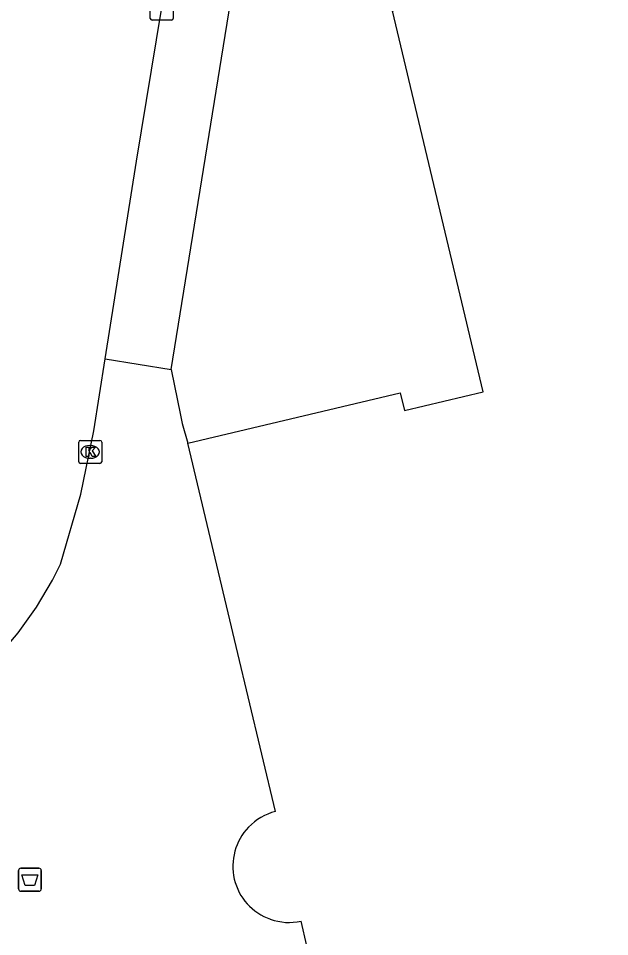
# Model space of a CAD drawing. Extents: x 158038 to 159242, y 380133 to 381214.
# Drawn here: x 158607.22 to 158632.96, y 381069.65 to 381109.65 of the extents above; entities that cross this region are included whole.
import ezdxf

# ---------------------------------------------------------------- set-up
doc = ezdxf.new("R2010")
doc.units = 0
for name, color, linetype in [('IMGEO_Afvalbak', 7, 'Continuous'), ('IMGEO_Kolk', 7, 'Continuous'), ('IMGEO_Pand', 7, 'Continuous'), ('IMGEO_Rijbaan_lokaal_open', 7, 'Continuous'), ('IMGEO_Voetpad_open', 7, 'Continuous')]:
    doc.layers.add(name, color=color, linetype=linetype)

msp = doc.modelspace()

# ---------------------------------------------------------------- linework, layer by layer
at = {"layer": 'IMGEO_Afvalbak'}
for p, q in [((158607.225, 381071.727), (158607.225, 381072.527)), ((158607.225, 381072.527), (158607.225, 381071.727)), ((158607.325, 381072.627), (158608.115, 381072.627)), ((158608.115, 381072.627), (158607.325, 381072.627)), ((158608.215, 381072.527), (158608.215, 381071.727)), ((158608.215, 381071.727), (158608.215, 381072.527)), ((158608.115, 381071.627), (158607.325, 381071.627)), ((158607.325, 381071.627), (158608.115, 381071.627))]:
    msp.add_line(p, q, dxfattribs=at)
msp.add_lwpolyline([(158607.368, 381072.341), (158608.072, 381072.341), (158607.923, 381071.871), (158607.517, 381071.871), (158607.368, 381072.341)], dxfattribs=at)
for centre, start, end in [((158607.325, 381072.527), 90, 180), ((158607.325, 381072.527), 90, 180), ((158608.115, 381072.527), 0, 90), ((158608.115, 381072.527), 360, 90), ((158607.325, 381071.727), 180, 270), ((158607.325, 381071.727), 180, 270), ((158608.115, 381071.727), 270, 0), ((158608.115, 381071.727), 270, 0)]:
    msp.add_arc(centre, 0.1, start, end, dxfattribs=at)
at = {"layer": 'IMGEO_Kolk'}
for p, q in [((158612.96, 381109.648), (158612.96, 381110.5)), ((158613.961, 381110.5), (158613.961, 381109.648)), ((158613.887, 381109.574), (158613.035, 381109.574)), ((158609.918, 381091.263), (158610.77, 381091.263)), ((158609.843, 381090.337), (158609.843, 381091.189)), ((158610.331, 381091.043), (158610.356, 381091.043)), ((158610.844, 381091.189), (158610.844, 381090.337)), ((158610.354, 381090.483), (158610.329, 381090.483)), ((158610.77, 381090.263), (158609.918, 381090.263))]:
    msp.add_line(p, q, dxfattribs=at)
for points in [[(158612.96, 381109.648), (158612.96, 381110.5)], [(158613.961, 381110.5), (158613.961, 381109.648)], [(158613.887, 381109.574), (158613.035, 381109.574)], [(158609.918, 381091.263), (158610.77, 381091.263)], [(158609.843, 381090.337), (158609.843, 381091.189)], [(158610.164, 381090.963), (158610.287, 381090.963), (158610.287, 381090.812), (158610.417, 381090.963), (158610.581, 381090.963), (158610.435, 381090.812), (158610.588, 381090.563), (158610.436, 381090.563), (158610.351, 381090.727), (158610.287, 381090.66), (158610.287, 381090.563), (158610.164, 381090.563), (158610.164, 381090.963)], [(158610.844, 381091.189), (158610.844, 381090.337)], [(158610.77, 381090.263), (158609.918, 381090.263)]]:
    msp.add_lwpolyline(points, dxfattribs=at)
for centre, start, end in [((158613.037, 381109.65), 181.552, 268.448), ((158613.037, 381109.65), 181.552, 268.448), ((158613.885, 381109.65), 271.552, 358.448), ((158613.885, 381109.65), 271.552, 358.448), ((158609.92, 381091.187), 91.552, 178.448), ((158609.92, 381091.187), 91.552, 178.448), ((158610.768, 381091.187), 1.552, 88.448), ((158610.768, 381091.187), 1.552, 88.448), ((158609.92, 381090.339), 181.552, 268.448), ((158609.92, 381090.339), 181.552, 268.448), ((158610.768, 381090.339), 271.552, 358.448), ((158610.768, 381090.339), 271.552, 358.448)]:
    msp.add_arc(centre, 0.0765, start, end, dxfattribs=at)
for centre, major_axis, ratio, start_param, end_param in [((158610.33, 381090.763), (-0.387, 0.002), 0.722429, 4.712389, 7.853982), ((158610.355, 381090.763), (-0.39, 0.002), 0.717154, 1.570796, 4.712389)]:
    msp.add_ellipse(centre, major_axis=major_axis, ratio=ratio, start_param=start_param, end_param=end_param, dxfattribs=at)
at = {"layer": 'IMGEO_Pand'}
for points in [[(158614.589, 381091.147), (158623.84, 381093.332), (158624.024, 381092.561), (158627.456, 381093.379), (158623.501, 381109.971), (158625.955, 381110.556), (158620.964, 381131.495)], [(158618.407, 381075.095), (158617.22, 381080.087), (158616.768, 381081.985), (158614.589, 381091.147)], [(158610.74, 381060.463), (158610.081, 381063.256), (158609.269, 381066.698), (158619.776, 381069.252), (158619.522, 381070.32)]]:
    msp.add_lwpolyline(points, dxfattribs=at)
for centre, radius, start, end in [((158618.996, 381072.733), 2.435, 104.0009, 136.1943), ((158619.004, 381072.717), 2.451, 136.0496, 250.5126), ((158619.005, 381072.716), 2.451, 250.465, 282.1687)]:
    msp.add_arc(centre, radius, start, end, dxfattribs=at)
at = {"layer": 'IMGEO_Rijbaan_lokaal_open'}
for points in [[(158611.001, 381094.812), (158612.367, 381103.433), (158614.975, 381119.293), (158616.312, 381127.564), (158616.762, 381130.461), (158616.886, 381131.088), (158617.115, 381131.904), (158617.415, 381132.696), (158617.785, 381133.457), (158618.222, 381134.183), (158618.722, 381134.867), (158618.936, 381135.206), (158619.463, 381135.929), (158620.052, 381136.603), (158620.699, 381137.221), (158621.398, 381137.779), (158622.145, 381138.272), (158623.534, 381138.789), (158626.478, 381139.669), (158629.489, 381140.282), (158634.228, 381141.419), (158635.993, 381141.836), (158643.379, 381143.155), (158647.605, 381143.727)], [(158599.023, 381077.837), (158600.097, 381078.045), (158602.098, 381078.689), (158603.392, 381079.359), (158604.131, 381079.925), (158605.012, 381080.604), (158605.331, 381080.883), (158606.314, 381081.839), (158607.207, 381082.878), (158608.004, 381083.994), (158608.698, 381085.176), (158609.045, 381085.876), (158609.942, 381088.927), (158610.506, 381091.686), (158611.001, 381094.812)]]:
    msp.add_lwpolyline(points, dxfattribs=at)
at = {"layer": 'IMGEO_Voetpad_open'}
for points in [[(158613.874, 381094.357), (158619.827, 381131.27), (158620.964, 381131.495)], [(158611.001, 381094.812), (158613.874, 381094.357)], [(158613.874, 381094.357), (158614.27, 381092.363), (158614.343, 381091.995), (158614.589, 381091.147)]]:
    msp.add_lwpolyline(points, dxfattribs=at)

doc.saveas('drawing.dxf')
